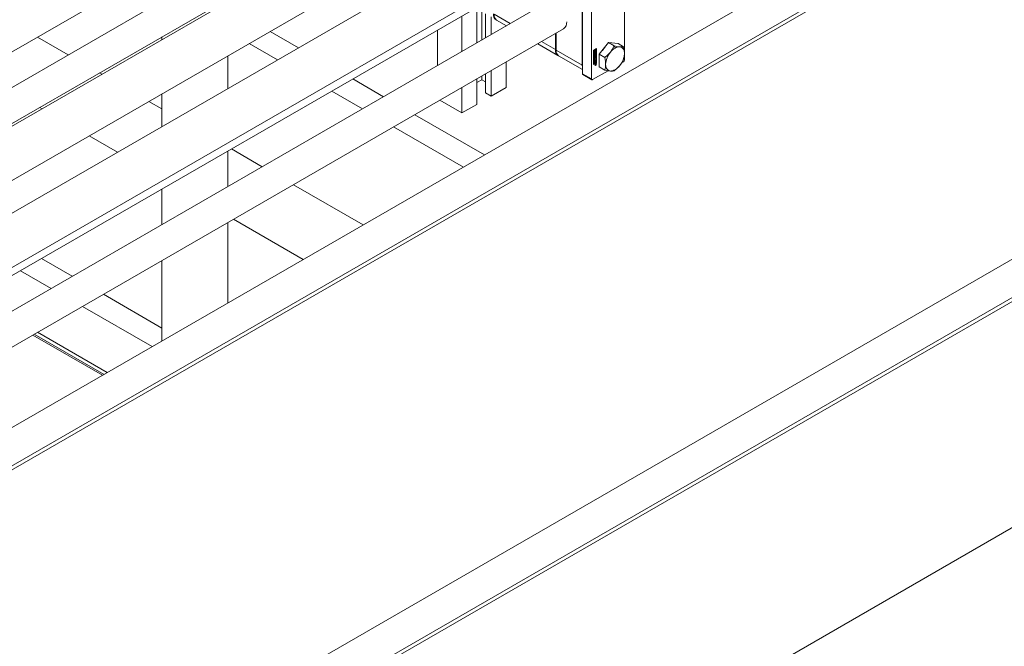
# Model space of a CAD drawing. Header units: millimetres. Extents: x 525 to 29324, y 175 to 20618.
# Tile 502 of 588: x 24910 to 25539, y 13888 to 14289. Entities that reach past the tile are written whole.
import ezdxf

# ---------------------------------------------------------------- set-up
doc = ezdxf.new("R2010")
doc.units = ezdxf.units.MM
doc.linetypes.add('SLD-Continua', pattern=[0])

msp = doc.modelspace()

# ---------------------------------------------------------------- linework, layer by layer
at = {"color": 7, "linetype": 'SLD-Continua', "lineweight": 18, "ltscale": 35}
for p, q in [((25847, 14571.62), (24666.13, 13890.09)), ((25847, 14547.14), (24708.55, 13890.09)), ((25847, 14544.69), (24710.68, 13888.87)), ((24355.76, 13950.96), (25217.9, 14448.54)), ((25247.5, 14443.01), (24385.36, 13945.43)), ((24913.62, 13747.26), (26094.48, 14428.79)), ((24913.62, 13771.74), (26052.06, 14428.79)), ((24395.36, 13928.1), (25257.5, 14425.68)), ((24913.62, 13744.81), (26094.48, 14426.34)), ((26094.48, 14426.34), (24913.62, 13744.81)), ((25209.64, 14396.29), (24440.84, 13952.57)), ((24455.84, 13926.59), (25224.64, 14370.3)), ((25257.73, 14368.53), (24488.92, 13924.82)), ((24503.92, 13898.84), (25272.72, 14342.55)), ((25269.64, 14309.42), (25269.64, 14254.06)), ((25296.51, 14308.69), (25296.51, 14263.03)), ((24502.13, 13892.52), (25217.91, 14305.63)), ((25269.47, 14303.69), (25269.47, 14259.59)), ((25275.3, 14306.16), (25275.3, 14250.79)), ((25247.5, 14300.09), (24531.73, 13886.99)), ((25192.57, 14291.01), (25192.57, 14268.39)), ((25202.12, 14295.75), (25202.12, 14273.9)), ((25205.3, 14293.92), (25205.3, 14275.74)), ((25207.77, 14292.49), (25207.77, 14277.17)), ((25211.31, 14290.45), (25211.31, 14279.21)), ((25223.39, 14286.18), (25213.11, 14292.11)), ((25214.77, 14288.45), (25221.05, 14284.83)), ((25220.85, 14284.94), (25220.85, 14284.72)), ((24541.73, 13869.67), (25257.51, 14282.78)), ((24913.62, 13600.26), (26094.48, 14281.79)), ((24941.11, 14266.17), (24921.51, 14277.48)), ((24941.11, 14266.17), (24921.51, 14277.48)), ((24941.11, 14266.17), (24921.51, 14277.48)), ((24941.11, 14266.17), (24921.51, 14277.48)), ((24941.11, 14266.17), (24921.51, 14277.48)), ((24941.11, 14266.17), (24921.51, 14277.48)), ((24941.11, 14266.17), (24921.51, 14277.48)), ((24941.11, 14266.17), (24921.51, 14277.48)), ((25000.96, 14277.62), (25000.96, 14275.84)), ((25088.26, 14270.73), (25070.19, 14281.16)), ((25088.26, 14270.73), (25070.19, 14281.16)), ((25088.26, 14270.73), (25070.19, 14281.16)), ((25088.26, 14270.73), (25070.19, 14281.16)), ((25088.26, 14270.73), (25070.19, 14281.16)), ((25088.26, 14270.73), (25070.19, 14281.16)), ((25088.26, 14270.73), (25070.19, 14281.16)), ((25088.26, 14270.73), (25070.19, 14281.16)), ((25177.01, 14282.03), (25177.01, 14259.41)), ((25252.28, 14269.51), (25252.28, 14279.76)), ((25252.71, 14280.01), (25252.71, 14269.26)), ((25074.82, 14262.97), (25056.74, 14273.4)), ((25074.82, 14262.97), (25056.74, 14273.4)), ((25074.82, 14262.97), (25056.74, 14273.4)), ((25074.82, 14262.97), (25056.74, 14273.4)), ((25074.82, 14262.97), (25056.74, 14273.4)), ((25074.82, 14262.97), (25056.74, 14273.4)), ((25074.82, 14262.97), (25056.74, 14273.4)), ((25074.82, 14262.97), (25056.74, 14273.4)), ((25241.05, 14273.28), (25253.94, 14265.84)), ((25243.4, 14274.63), (25252.28, 14269.51)), ((25286.33, 14273.99), (25280.32, 14266.52)), ((25286.33, 14273.99), (25289.9, 14271.94)), ((25292.34, 14273.45), (25286.33, 14273.99)), ((25289.9, 14271.94), (25290.43, 14270.55)), ((25292.34, 14273.45), (25295.91, 14271.4)), ((25043.12, 14244.68), (25043.12, 14265.54)), ((25269.47, 14259.59), (25252.71, 14269.26)), ((25254.37, 14265.6), (25269.64, 14256.78)), ((25276.71, 14269.08), (25278.57, 14270.15)), ((25276.71, 14260.1), (25276.71, 14269.08)), ((25276.92, 14269.16), (25276.75, 14269.06)), ((25276.75, 14269.06), (25276.75, 14267.18)), ((25276.75, 14269.06), (25276.89, 14268.98)), ((25278.25, 14267.85), (25276.75, 14266.98)), ((25276.75, 14267.18), (25276.89, 14267.1)), ((25276.75, 14266.98), (25276.75, 14260.49)), ((25276.89, 14266.9), (25276.75, 14266.98)), ((25277.07, 14269.08), (25276.89, 14268.98)), ((25276.89, 14268.98), (25276.89, 14267.1)), ((25278.4, 14267.77), (25276.89, 14266.9)), ((25276.89, 14267.1), (25277.56, 14267.49)), ((25276.89, 14266.9), (25276.89, 14260.4)), ((25276.92, 14269.16), (25277.07, 14269.08)), ((25276.96, 14266.08), (25276.96, 14266.59)), ((25276.99, 14265.4), (25277.54, 14265.72)), ((25277.4, 14265.53), (25276.99, 14265.29)), ((25277.54, 14265.44), (25276.99, 14265.12)), ((25276.99, 14265.12), (25276.99, 14265.4)), ((25276.99, 14265.01), (25277.72, 14264.98)), ((25276.99, 14264.72), (25276.99, 14265.01)), ((25276.99, 14264.78), (25277.11, 14264.71)), ((25277.11, 14264.71), (25276.99, 14264.72)), ((25277.58, 14264.67), (25276.99, 14263.96)), ((25277.01, 14266.74), (25277.01, 14266.31)), ((25277.01, 14266.74), (25277.15, 14266.66)), ((25277.01, 14266.31), (25277.15, 14266.23)), ((25277.02, 14266.78), (25277.16, 14266.7)), ((25277.02, 14266.26), (25277.16, 14266.18)), ((25277.04, 14266.82), (25277.17, 14266.74)), ((25277.04, 14266.24), (25277.18, 14266.16)), ((25277.05, 14266.85), (25277.19, 14266.77)), ((25277.19, 14265.95), (25277.05, 14266.03)), ((25277.06, 14266.86), (25277.2, 14266.78)), ((25277.06, 14266.86), (25277.2, 14266.78)), ((25277.07, 14267.41), (25277.07, 14269.08)), ((25277.24, 14267.67), (25277.07, 14267.57)), ((25277.38, 14267.59), (25277.07, 14267.41)), ((25277.11, 14264.16), (25277.11, 14264.71)), ((25277.13, 14264.79), (25277.13, 14264.43)), ((25277.42, 14264.77), (25277.13, 14264.79)), ((25277.13, 14264.79), (25277.27, 14264.71)), ((25277.15, 14266.66), (25277.15, 14266.23)), ((25277.16, 14267.97), (25277.31, 14267.89)), ((25277.2, 14266.99), (25277.2, 14266.78)), ((25277.2, 14266.78), (25277.2, 14266.78)), ((25277.41, 14269.45), (25277.24, 14269.35)), ((25277.24, 14269.35), (25277.24, 14268.87)), ((25277.24, 14269.35), (25277.38, 14269.26)), ((25277.24, 14268.87), (25277.38, 14268.79)), ((25277.24, 14267.93), (25277.24, 14267.67)), ((25277.24, 14267.67), (25277.38, 14267.59)), ((25277.25, 14266.28), (25277.26, 14266.76)), ((25277.27, 14264.71), (25277.27, 14264.34)), ((25277.56, 14264.69), (25277.27, 14264.71)), ((25277.27, 14264.34), (25277.56, 14264.69)), ((25277.29, 14266.91), (25277.28, 14266.42)), ((25277.28, 14266.42), (25277.42, 14266.34)), ((25277.29, 14266.91), (25277.43, 14266.82)), ((25277.3, 14266.93), (25277.44, 14266.85)), ((25277.32, 14266.96), (25277.45, 14266.89)), ((25277.33, 14267), (25277.46, 14266.92)), ((25277.35, 14267.02), (25277.48, 14266.94)), ((25277.35, 14267.02), (25277.48, 14266.94)), ((25277.51, 14266.95), (25277.36, 14267.03)), ((25277.41, 14268.18), (25277.37, 14268.17)), ((25277.56, 14269.37), (25277.38, 14269.26)), ((25277.38, 14269.26), (25277.38, 14268.79)), ((25277.38, 14267.87), (25277.38, 14267.59)), ((25277.4, 14265.53), (25277.54, 14265.44)), ((25277.41, 14269.45), (25277.56, 14269.37)), ((25277.41, 14268.18), (25277.56, 14268.09)), ((25277.43, 14266.82), (25277.42, 14266.34)), ((25277.42, 14264.77), (25277.56, 14264.69)), ((25277.48, 14266.12), (25277.48, 14266.33)), ((25277.49, 14266.12), (25277.48, 14266.13)), ((25277.53, 14266.45), (25277.53, 14266.88)), ((25277.54, 14266.09), (25277.72, 14266.2)), ((25277.54, 14265.72), (25277.54, 14266.09)), ((25277.54, 14265.07), (25277.54, 14265.44)), ((25277.58, 14265.25), (25277.54, 14265.23)), ((25277.72, 14265.17), (25277.54, 14265.07)), ((25277.56, 14268.76), (25277.56, 14269.37)), ((25277.56, 14267.49), (25277.56, 14268.09)), ((25277.58, 14267.11), (25277.58, 14266.6)), ((25277.58, 14267.11), (25277.72, 14267.03)), ((25277.58, 14266.6), (25277.72, 14266.52)), ((25277.58, 14266.12), (25277.58, 14265.25)), ((25277.58, 14265.25), (25277.72, 14265.17)), ((25277.58, 14264.99), (25277.58, 14264.67)), ((25277.58, 14264.67), (25277.72, 14264.59)), ((25278.25, 14269.93), (25277.59, 14269.55)), ((25277.59, 14269.55), (25277.59, 14268.94)), ((25277.59, 14269.55), (25277.73, 14269.47)), ((25277.59, 14268.94), (25277.73, 14268.86)), ((25277.59, 14268.28), (25277.59, 14267.67)), ((25277.59, 14268.28), (25277.73, 14268.2)), ((25277.59, 14267.67), (25277.73, 14267.59)), ((25277.72, 14267.03), (25277.72, 14266.52)), ((25277.72, 14266.2), (25277.72, 14265.17)), ((25277.72, 14264.98), (25277.72, 14264.59)), ((25278.4, 14269.85), (25277.73, 14269.47)), ((25277.73, 14269.47), (25277.73, 14268.86)), ((25277.73, 14268.2), (25277.73, 14267.59)), ((25277.73, 14267.59), (25277.91, 14267.69)), ((25277.91, 14269.37), (25278.22, 14269.55)), ((25277.91, 14269.09), (25277.91, 14269.37)), ((25277.98, 14269.06), (25277.91, 14269.1)), ((25277.91, 14267.69), (25277.91, 14268.17)), ((25278.08, 14269.47), (25278.08, 14268.95)), ((25278.08, 14268.51), (25278.08, 14267.95)), ((25278.08, 14267.95), (25278.22, 14267.87)), ((25278.22, 14269.55), (25278.22, 14267.87)), ((25278.22, 14267.87), (25278.4, 14267.97)), ((25278.25, 14269.93), (25278.4, 14269.85)), ((25278.25, 14267.85), (25278.4, 14267.77)), ((25278.4, 14267.97), (25278.4, 14269.85)), ((25278.4, 14261.27), (25278.4, 14267.77)), ((25278.43, 14261.25), (25278.43, 14270.07)), ((25278.57, 14270.15), (25278.57, 14261.17)), ((25280.32, 14266.52), (25283.89, 14264.46)), ((25280.32, 14266.52), (25280.32, 14258.5)), ((25220.85, 14261.62), (25220.85, 14245.37)), ((25276.71, 14260.26), (25278.43, 14261.25)), ((25278.57, 14261.17), (25276.71, 14260.1)), ((25276.75, 14260.49), (25276.89, 14260.4)), ((25276.89, 14260.4), (25278.4, 14261.27)), ((25276.97, 14262.87), (25276.97, 14263.45)), ((25277.72, 14264.59), (25276.99, 14263.71)), ((25276.99, 14264.01), (25277.11, 14264.16)), ((25276.99, 14263.71), (25276.99, 14264.01)), ((25276.99, 14262.52), (25277.72, 14262.95)), ((25276.99, 14262.25), (25276.99, 14262.52)), ((25277.1, 14262.48), (25276.99, 14262.41)), ((25277.24, 14262.39), (25276.99, 14262.25)), ((25276.99, 14261.52), (25277.72, 14261.94)), ((25276.99, 14261.24), (25276.99, 14261.52)), ((25277.1, 14261.47), (25276.99, 14261.41)), ((25277.24, 14261.39), (25276.99, 14261.24)), ((25277, 14263.54), (25277, 14263.15)), ((25277, 14263.54), (25277.15, 14263.46)), ((25277, 14263.15), (25277.15, 14263.07)), ((25277.03, 14263.1), (25277.17, 14263.02)), ((25277.58, 14263.12), (25277.05, 14262.82)), ((25277.05, 14262.82), (25277.19, 14262.74)), ((25277.58, 14263.96), (25277.08, 14263.67)), ((25277.08, 14263.67), (25277.22, 14263.58)), ((25277.1, 14262.48), (25277.24, 14262.39)), ((25277.1, 14261.47), (25277.24, 14261.39)), ((25277.13, 14264.43), (25277.27, 14264.34)), ((25277.15, 14263.46), (25277.15, 14263.07)), ((25277.19, 14263.84), (25277.72, 14264.15)), ((25277.72, 14263.04), (25277.19, 14262.74)), ((25277.72, 14263.87), (25277.22, 14263.58)), ((25277.22, 14263.03), (25277.72, 14263.32)), ((25277.24, 14261.77), (25277.24, 14262.39)), ((25277.28, 14261.96), (25277.24, 14261.94)), ((25277.42, 14261.88), (25277.24, 14261.77)), ((25277.24, 14260.77), (25277.24, 14261.39)), ((25277.28, 14260.95), (25277.24, 14260.93)), ((25277.42, 14260.87), (25277.24, 14260.77)), ((25277.4, 14262.65), (25277.28, 14262.58)), ((25277.28, 14262.58), (25277.28, 14261.96)), ((25277.28, 14262.58), (25277.42, 14262.5)), ((25277.28, 14261.96), (25277.42, 14261.88)), ((25277.4, 14261.65), (25277.28, 14261.57)), ((25277.28, 14261.57), (25277.28, 14260.95)), ((25277.28, 14261.57), (25277.42, 14261.49)), ((25277.28, 14260.95), (25277.42, 14260.87)), ((25277.4, 14262.65), (25277.54, 14262.57)), ((25277.4, 14261.65), (25277.54, 14261.56)), ((25277.54, 14262.57), (25277.42, 14262.5)), ((25277.42, 14262.5), (25277.42, 14261.88)), ((25277.54, 14261.56), (25277.42, 14261.49)), ((25277.42, 14261.49), (25277.42, 14260.87)), ((25277.54, 14261.92), (25277.54, 14262.57)), ((25277.58, 14262.1), (25277.54, 14262.08)), ((25277.72, 14262.02), (25277.54, 14261.92)), ((25277.54, 14260.91), (25277.54, 14261.56)), ((25277.58, 14261.1), (25277.54, 14261.08)), ((25277.72, 14261.02), (25277.54, 14260.91)), ((25277.58, 14264.07), (25277.58, 14263.96)), ((25277.58, 14263.96), (25277.72, 14263.87)), ((25277.58, 14263.24), (25277.58, 14263.12)), ((25277.58, 14263.12), (25277.72, 14263.04)), ((25277.58, 14262.86), (25277.58, 14262.1)), ((25277.58, 14262.1), (25277.72, 14262.02)), ((25277.58, 14261.86), (25277.58, 14261.1)), ((25277.58, 14261.1), (25277.72, 14261.02)), ((25277.59, 14259.8), (25277.66, 14259.72)), ((25277.66, 14259.72), (25277.8, 14259.64)), ((25277.72, 14264.15), (25277.72, 14263.87)), ((25277.72, 14263.32), (25277.72, 14263.04)), ((25277.72, 14262.95), (25277.72, 14262.02)), ((25277.72, 14261.94), (25277.72, 14261.02)), ((25277.8, 14260.11), (25278.3, 14260.4)), ((25278.03, 14260.13), (25277.8, 14259.99)), ((25277.8, 14259.84), (25278.03, 14260.13)), ((25277.8, 14259.99), (25277.8, 14260.11)), ((25277.99, 14259.97), (25277.8, 14259.71)), ((25277.8, 14259.71), (25277.8, 14259.84)), ((25278.06, 14259.55), (25277.92, 14259.62)), ((25277.93, 14260.19), (25278.03, 14260.13)), ((25277.93, 14260), (25277.99, 14259.97)), ((25277.95, 14260.2), (25278.05, 14260.14)), ((25278.06, 14260.5), (25277.96, 14260.56)), ((25277.99, 14260.08), (25278.08, 14260.02)), ((25277.99, 14260.08), (25278.08, 14260.03)), ((25278, 14260), (25278.14, 14259.91)), ((25278.14, 14259.91), (25278, 14259.99)), ((25278.15, 14259.92), (25278.01, 14260)), ((25278.01, 14259.92), (25278.06, 14259.89)), ((25278.03, 14260.13), (25278.05, 14260.12)), ((25278.22, 14260.24), (25278.05, 14260.14)), ((25278.05, 14260.14), (25278.05, 14260.12)), ((25278.17, 14260.61), (25278.07, 14260.64)), ((25278.12, 14260.3), (25278.22, 14260.24)), ((25278.16, 14260.32), (25278.16, 14260.29)), ((25278.16, 14260.29), (25278.3, 14260.21)), ((25278.31, 14260.53), (25278.17, 14260.61)), ((25278.18, 14260.06), (25278.25, 14260.02)), ((25278.22, 14260.2), (25278.22, 14260.24)), ((25278.22, 14260.18), (25278.22, 14260.2)), ((25278.22, 14260.17), (25278.22, 14260.18)), ((25278.22, 14260.17), (25278.29, 14260.13)), ((25278.3, 14260.4), (25278.3, 14260.21)), ((25278.57, 14261.17), (25278.43, 14261.25)), ((25280.32, 14258.5), (25283.89, 14256.44)), ((25294.61, 14261.04), (25295.74, 14261.69)), ((24962.65, 14253.74), (24961.11, 14254.63)), ((24962.65, 14253.74), (24961.11, 14254.63)), ((24962.65, 14253.74), (24961.11, 14254.63)), ((24962.65, 14253.74), (24961.11, 14254.63)), ((24962.65, 14253.74), (24961.11, 14254.63)), ((24962.65, 14253.74), (24961.11, 14254.63)), ((24962.65, 14253.74), (24961.11, 14254.63)), ((24962.65, 14253.74), (24961.11, 14254.63)), ((25205.3, 14252.65), (25205.3, 14250.27)), ((25207.77, 14254.07), (25207.77, 14241.9)), ((25211.31, 14256.11), (25211.31, 14239.86)), ((25275.3, 14250.79), (25269.64, 14254.06)), ((25269.87, 14253.55), (25275.53, 14250.29)), ((25276.08, 14250.34), (25285.97, 14256.05)), ((25290.43, 14256.67), (25289.9, 14255.9)), ((25142.44, 14239.46), (25122.85, 14250.77)), ((25142.44, 14239.46), (25122.85, 14250.77)), ((25142.44, 14239.46), (25122.85, 14250.77)), ((25142.44, 14239.46), (25122.85, 14250.77)), ((25142.44, 14239.46), (25122.85, 14250.77)), ((25142.44, 14239.46), (25122.85, 14250.77)), ((25142.44, 14239.46), (25122.85, 14250.77)), ((25142.44, 14239.46), (25122.85, 14250.77)), ((25202.12, 14250.81), (25202.12, 14234.55)), ((25205.3, 14250.27), (25202.12, 14248.43)), ((25207.77, 14248.84), (25205.3, 14250.27)), ((25000.96, 14241.2), (25000.96, 14220.34)), ((25129, 14231.7), (25109.41, 14243.01)), ((25129, 14231.7), (25109.41, 14243.01)), ((25129, 14231.7), (25109.41, 14243.01)), ((25129, 14231.7), (25109.41, 14243.01)), ((25129, 14231.7), (25109.41, 14243.01)), ((25129, 14231.7), (25109.41, 14243.01)), ((25129, 14231.7), (25109.41, 14243.01)), ((25129, 14231.7), (25109.41, 14243.01)), ((25192.57, 14245.3), (25192.57, 14229.04)), ((25211.31, 14239.86), (25207.77, 14241.9)), ((25220.85, 14245.37), (25211.31, 14239.86)), ((25000.96, 14231.63), (24992.66, 14236.42)), ((25000.96, 14231.63), (24992.66, 14236.42)), ((25000.96, 14231.63), (24992.66, 14236.42)), ((25000.96, 14231.63), (24992.66, 14236.42)), ((25000.96, 14231.63), (24992.66, 14236.42)), ((25000.96, 14231.63), (24992.66, 14236.42)), ((25000.96, 14231.63), (24992.66, 14236.42)), ((25000.96, 14231.63), (24992.66, 14236.42)), ((25192.57, 14229.04), (25178.49, 14237.17)), ((25202.12, 14234.55), (25192.57, 14229.04)), ((24924.46, 14231.69), (24922.92, 14232.58)), ((24924.46, 14231.69), (24922.92, 14232.58)), ((24924.46, 14231.69), (24922.92, 14232.58)), ((24924.46, 14231.69), (24922.92, 14232.58)), ((24924.46, 14231.69), (24922.92, 14232.58)), ((24924.46, 14231.69), (24922.92, 14232.58)), ((24924.46, 14231.69), (24922.92, 14232.58)), ((24924.46, 14231.69), (24922.92, 14232.58)), ((25206.95, 14202.23), (25162.45, 14227.91)), ((25206.95, 14202.23), (25162.45, 14227.91)), ((25206.95, 14202.23), (25162.45, 14227.91)), ((25206.95, 14202.23), (25162.45, 14227.91)), ((25206.95, 14202.23), (25162.45, 14227.91)), ((25206.95, 14202.23), (25162.45, 14227.91)), ((25206.95, 14202.23), (25162.45, 14227.91)), ((25206.95, 14202.23), (25162.45, 14227.91)), ((24972.54, 14203.94), (24954.47, 14214.37)), ((24972.54, 14203.94), (24954.47, 14214.37)), ((24972.54, 14203.94), (24954.47, 14214.37)), ((24972.54, 14203.94), (24954.47, 14214.37)), ((24972.54, 14203.94), (24954.47, 14214.37)), ((24972.54, 14203.94), (24954.47, 14214.37)), ((24972.54, 14203.94), (24954.47, 14214.37)), ((24972.54, 14203.94), (24954.47, 14214.37)), ((25193.51, 14194.47), (25149, 14220.16)), ((25193.51, 14194.47), (25149, 14220.16)), ((25193.51, 14194.47), (25149, 14220.16)), ((25193.51, 14194.47), (25149, 14220.16)), ((25193.51, 14194.47), (25149, 14220.16)), ((25193.51, 14194.47), (25149, 14220.16)), ((25193.51, 14194.47), (25149, 14220.16)), ((25193.51, 14194.47), (25149, 14220.16)), ((25043.12, 14182.14), (25043.12, 14204.75)), ((25064.92, 14194.72), (25045.32, 14206.03)), ((25064.92, 14194.72), (25045.32, 14206.03)), ((25064.92, 14194.72), (25045.32, 14206.03)), ((25064.92, 14194.72), (25045.32, 14206.03)), ((25064.92, 14194.72), (25045.32, 14206.03)), ((25064.92, 14194.72), (25045.32, 14206.03)), ((25064.92, 14194.72), (25045.32, 14206.03)), ((25064.92, 14194.72), (25045.32, 14206.03)), ((25129.43, 14157.48), (25084.92, 14183.17)), ((25129.43, 14157.48), (25084.92, 14183.17)), ((25129.43, 14157.48), (25084.92, 14183.17)), ((25129.43, 14157.48), (25084.92, 14183.17)), ((25129.43, 14157.48), (25084.92, 14183.17)), ((25129.43, 14157.48), (25084.92, 14183.17)), ((25129.43, 14157.48), (25084.92, 14183.17)), ((25129.43, 14157.48), (25084.92, 14183.17)), ((25000.96, 14180.42), (25000.96, 14157.8)), ((25043.12, 14107.67), (25043.12, 14159.05)), ((25091.24, 14135.44), (25046.73, 14161.13)), ((25091.24, 14135.44), (25046.73, 14161.13)), ((25091.24, 14135.44), (25046.73, 14161.13)), ((25091.24, 14135.44), (25046.73, 14161.13)), ((25091.24, 14135.44), (25046.73, 14161.13)), ((25091.24, 14135.44), (25046.73, 14161.13)), ((25091.24, 14135.44), (25046.73, 14161.13)), ((25091.24, 14135.44), (25046.73, 14161.13)), ((24943.64, 14124.72), (24924.04, 14136.03)), ((24943.64, 14124.72), (24924.04, 14136.03)), ((24943.64, 14124.72), (24924.04, 14136.03)), ((24943.64, 14124.72), (24924.04, 14136.03)), ((24943.64, 14124.72), (24924.04, 14136.03)), ((24943.64, 14124.72), (24924.04, 14136.03)), ((24943.64, 14124.72), (24924.04, 14136.03)), ((24943.64, 14124.72), (24924.04, 14136.03)), ((25000.96, 14134.71), (25000.96, 14083.34)), ((24930.19, 14116.96), (24910.6, 14128.27)), ((24930.19, 14116.96), (24910.6, 14128.27)), ((24930.19, 14116.96), (24910.6, 14128.27)), ((24930.19, 14116.96), (24910.6, 14128.27)), ((24930.19, 14116.96), (24910.6, 14128.27)), ((24930.19, 14116.96), (24910.6, 14128.27)), ((24930.19, 14116.96), (24910.6, 14128.27)), ((24930.19, 14116.96), (24910.6, 14128.27)), ((25000.96, 14091.64), (24963.64, 14113.18)), ((25000.96, 14091.64), (24963.64, 14113.18)), ((25000.96, 14091.64), (24963.64, 14113.18)), ((25000.96, 14091.64), (24963.64, 14113.18)), ((25000.96, 14091.64), (24963.64, 14113.18)), ((25000.96, 14091.64), (24963.64, 14113.18)), ((25000.96, 14091.64), (24963.64, 14113.18)), ((25000.96, 14091.64), (24963.64, 14113.18)), ((24994.71, 14079.73), (24950.2, 14105.42)), ((24994.71, 14079.73), (24950.2, 14105.42)), ((24994.71, 14079.73), (24950.2, 14105.42)), ((24994.71, 14079.73), (24950.2, 14105.42)), ((24994.71, 14079.73), (24950.2, 14105.42)), ((24994.71, 14079.73), (24950.2, 14105.42)), ((24994.71, 14079.73), (24950.2, 14105.42)), ((24994.71, 14079.73), (24950.2, 14105.42)), ((24966.07, 14063.2), (24921.56, 14088.89)), ((24966.07, 14063.2), (24921.56, 14088.89)), ((24966.07, 14063.2), (24921.56, 14088.89)), ((24966.07, 14063.2), (24921.56, 14088.89)), ((24966.07, 14063.2), (24921.56, 14088.89)), ((24966.07, 14063.2), (24921.56, 14088.89)), ((24966.07, 14063.2), (24921.56, 14088.89)), ((24966.07, 14063.2), (24921.56, 14088.89)), ((24918.56, 14087.16), (24963.07, 14061.47)), ((24918.56, 14087.16), (24963.07, 14061.47)), ((24918.56, 14087.16), (24963.07, 14061.47)), ((24918.56, 14087.16), (24963.07, 14061.47)), ((24918.56, 14087.16), (24963.07, 14061.47)), ((24918.56, 14087.16), (24963.07, 14061.47)), ((24918.56, 14087.16), (24963.07, 14061.47)), ((24918.56, 14087.16), (24963.07, 14061.47)), ((24963.98, 14062), (24919.47, 14087.68)), ((24963.98, 14062), (24919.47, 14087.68)), ((24963.98, 14062), (24919.47, 14087.68)), ((24963.98, 14062), (24919.47, 14087.68)), ((24963.98, 14062), (24919.47, 14087.68)), ((24963.98, 14062), (24919.47, 14087.68)), ((24963.98, 14062), (24919.47, 14087.68)), ((24963.98, 14062), (24919.47, 14087.68))]:
    msp.add_line(p, q, dxfattribs=at)
at = {"color": 7, "linetype": 'SLD-Continua', "lineweight": 18, "ltscale": 35, "flags": 128}
for points in [[(25289.9, 14271.94), (25288.6, 14269.53), (25287.43, 14267.89)], [(25293.44, 14271.36), (25291.65, 14271.6), (25289.9, 14271.94)], [(25295.91, 14271.4), (25294.61, 14271.3), (25293.44, 14271.36)], [(25296.44, 14267.08), (25296.28, 14269.34), (25295.91, 14271.4)], [(25276.98, 14266), (25277.01, 14266.01), (25277.05, 14266.03)], [(25277.02, 14266.79), (25277.02, 14266.79), (25277.02, 14266.78)], [(25277.38, 14268.79), (25277.29, 14268.65), (25277.22, 14268.5), (25277.18, 14268.34), (25277.17, 14268.2), (25277.18, 14268.08), (25277.22, 14267.97), (25277.29, 14267.9), (25277.38, 14267.87)], [(25277.56, 14268.09), (25277.47, 14268.09), (25277.4, 14268.13), (25277.36, 14268.2), (25277.34, 14268.3), (25277.36, 14268.42), (25277.4, 14268.54), (25277.47, 14268.66), (25277.56, 14268.76)], [(25277.58, 14267.11), (25277.58, 14267.16), (25277.57, 14267.19)], [(25277.73, 14268.86), (25277.82, 14268.86), (25277.88, 14268.82), (25277.93, 14268.75), (25277.94, 14268.65), (25277.93, 14268.53), (25277.88, 14268.41), (25277.82, 14268.29), (25277.73, 14268.2)], [(25277.91, 14268.17), (25278, 14268.31), (25278.06, 14268.46), (25278.11, 14268.61), (25278.12, 14268.75), (25278.11, 14268.88), (25278.06, 14268.98), (25278, 14269.05), (25277.91, 14269.09)], [(25287.43, 14267.89), (25285.64, 14265.96), (25283.89, 14264.46)], [(25295.91, 14263.38), (25296.34, 14265.44), (25296.44, 14267.08)], [(25269.64, 14258.07), (25269.58, 14258.38), (25269.47, 14259.59)], [(25276.98, 14262.79), (25277.01, 14262.8), (25277.05, 14262.82)], [(25278.06, 14259.55), (25277.88, 14259.48), (25277.72, 14259.51), (25277.62, 14259.63), (25277.59, 14259.82), (25277.62, 14260.04), (25277.72, 14260.28), (25277.88, 14260.48), (25278.06, 14260.63)], [(25277.9, 14259.62), (25277.73, 14259.56), (25277.66, 14259.57)], [(25278.06, 14260.5), (25277.92, 14260.39), (25277.8, 14260.23), (25277.72, 14260.05), (25277.69, 14259.88), (25277.72, 14259.73), (25277.8, 14259.64), (25277.92, 14259.62), (25278.06, 14259.67)], [(25278.06, 14260.63), (25278.23, 14260.69), (25278.39, 14260.66), (25278.49, 14260.54), (25278.52, 14260.36), (25278.49, 14260.13), (25278.39, 14259.89), (25278.23, 14259.69), (25278.06, 14259.55)], [(25278.06, 14259.67), (25278.19, 14259.78), (25278.31, 14259.94), (25278.39, 14260.12), (25278.42, 14260.3), (25278.39, 14260.44), (25278.31, 14260.53), (25278.19, 14260.55), (25278.06, 14260.5)], [(25278.16, 14260.27), (25278.16, 14260.28), (25278.16, 14260.29)], [(25278.31, 14260.69), (25278.35, 14260.62), (25278.38, 14260.46)], [(25283.89, 14264.46), (25284.32, 14261.9), (25284.42, 14260.14)], [(25284.42, 14260.14), (25284.26, 14258.07), (25283.89, 14256.44)], [(25289.9, 14255.9), (25292.06, 14257.81), (25293.44, 14259.33)], [(25293.44, 14259.33), (25294.9, 14261.45), (25295.91, 14263.38)], [(25283.89, 14256.44), (25286.05, 14256.04), (25287.43, 14255.86)], [(25287.43, 14255.86), (25288.89, 14255.81), (25289.9, 14255.9)]]:
    msp.add_lwpolyline(points, dxfattribs=at)
at = {"color": 7, "linetype": 'SLD-Continua', "lineweight": 18, "ltscale": 1225}
for centre, radius, start, end in [((25216.52, 14291.91), 3.86, 173.30243, 239.5199), ((25216.92, 14291.63), 3.84, 172.74484, 235.94772), ((25254.45, 14286.91), 5.13, 306.33253, 4.97502), ((25292.92, 14262.26), 12.56, 134.53895, 147.26419), ((25293.22, 14266.15), 5.21, 87.62899, 122.3432), ((25292.75, 14267.68), 3.74, 350.74989, 79.4367), ((25256.12, 14269.06), 3.86, 173.30243, 239.5199), ((25256.52, 14268.78), 3.84, 172.74484, 235.94772), ((25277.46, 14266.56), 0.5, 122.60229, 177.39771), ((25277.1, 14266.06), 0.142, 170.77973, 309.18503), ((25277.23, 14266.74), 0.214, 168.96097, 179.69954), ((25277.14, 14266.31), 0.126, 178.97799, 200.66997), ((25277.06, 14266.27), 0.0356, 198.37731, 238.91053), ((25276.82, 14266.42), 0.452, 301.69365, 325.46953), ((25278.15, 14268.19), 1.14, 143.14017, 162.36592), ((25277.29, 14268.19), 0.252, 205.04676, 239.16722), ((25277.37, 14266.66), 0.214, 168.96097, 179.69954), ((25277.28, 14266.23), 0.126, 178.97799, 200.66997), ((25277.35, 14266.66), 0.198, 156.24161, 168.91819), ((25277.2, 14266.19), 0.0348, 198.09001, 248.33882), ((25277.28, 14266.7), 0.117, 141.52176, 156.30894), ((25277.19, 14266.18), 0.0245, 256.53525, 303.92133), ((25277.34, 14266.73), 0.296, 117.73754, 120.00397), ((25277.23, 14266.73), 0.0581, 122.55477, 140.44476), ((25276.92, 14266.37), 0.501, 302.66568, 356.53803), ((25277.17, 14266.22), 0.0653, 302.0942, 332.75394), ((25277.06, 14266.28), 0.187, 330.70752, 343.30642), ((25277.01, 14266.3), 0.244, 343.33102, 356.10794), ((25276.85, 14266.44), 0.436, 337.93155, 357.70495), ((25277.76, 14266.74), 0.499, 122.59046, 177.54832), ((25277.52, 14266.9), 0.223, 176.71455, 178.80637), ((25277.36, 14267.01), 0.0165, 60.83817, 90.83161), ((25277.67, 14266.82), 0.238, 172.08956, 178.70773), ((25277.66, 14266.82), 0.227, 161.86785, 171.32439), ((25277.59, 14266.84), 0.156, 147.81767, 161.85067), ((25277.52, 14266.89), 0.0635, 121.82441, 149.79232), ((25277.5, 14266.93), 0.0206, 52.37304, 127.20873), ((25277.5, 14266.91), 0.041, 118.32549, 119.99817), ((25277.45, 14266.38), 0.06, 301.34464, 324.69199), ((25277.34, 14266.38), 0.295, 297.42614, 300.00774), ((25277.58, 14267.05), 0.142, 350.77973, 129.18503), ((25277.22, 14266.54), 0.5, 302.60229, 357.39771), ((25277.4, 14266.42), 0.125, 323.39334, 341.55229), ((25277.47, 14266.91), 0.0505, 12.2474, 47.62346), ((25277.39, 14266.88), 0.135, 359.45113, 14.97492), ((25277.12, 14266.62), 0.465, 330.37258, 358.10154), ((25277.34, 14266.44), 0.187, 339.72377, 351.08691), ((25277.32, 14266.45), 0.21, 350.35931, 359.76962), ((25277.26, 14268.7), 0.539, 307.79758, 17.53282), ((25297.45, 14259.54), 13.05, 140.2278, 177.3624), ((25296.15, 14261.08), 11.06, 121.10019, 142.02028), ((25283.41, 14267.68), 13.05, 320.2278, 357.3624), ((25277.1, 14262.85), 0.14, 170.77973, 309.18503), ((25277.46, 14263.43), 0.492, 122.60229, 177.39771), ((25277.16, 14263.53), 0.158, 122.60229, 177.39771), ((25277.05, 14263.15), 0.0492, 172.74483, 235.94773), ((25277.19, 14263.06), 0.0448, 170.77973, 309.18503), ((25277.3, 14263.45), 0.158, 122.60229, 177.39771), ((25277.91, 14260.14), 0.171, 289.10988, 300.3657), ((25278.07, 14259.97), 0.0808, 184.82382, 263.49233), ((25277.92, 14260.16), 0.182, 296.12163, 300.02881), ((25277.89, 14260.17), 0.206, 299.99225, 300.64244), ((25277.89, 14260.21), 0.242, 300.5724, 314.60096), ((25278.2, 14260.11), 0.142, 175.53909, 214.45916), ((25278.07, 14260.03), 0.134, 268.3162, 302.25389), ((25278.11, 14260.06), 0.0471, 234.36261, 304.78363), ((25278.07, 14260.16), 0.145, 296.2822, 300.02576), ((25278.05, 14260.19), 0.18, 300.26066, 310.43209), ((25278.06, 14260.08), 0.182, 296.12163, 300.02881), ((25278.03, 14260.09), 0.206, 299.99226, 300.64244), ((25278, 14260.17), 0.291, 301.82704, 329.82056), ((25278.08, 14260.15), 0.134, 310.71275, 341.31151), ((25277.96, 14260.19), 0.258, 342.02118, 355.67477), ((25277.95, 14260.2), 0.347, 328.08171, 346.72122), ((25277.89, 14260.22), 0.408, 347.12437, 359.08604), ((25288.11, 14259.54), 3.74, 170.74989, 259.4367), ((25284.72, 14266.14), 11.06, 301.10019, 322.02028), ((25294.83, 14263.11), 1.69, 302.60229, 357.39771), ((25270.17, 14253.99), 0.528, 172.74484, 235.94772), ((25287.64, 14261.07), 5.21, 267.62899, 302.3432), ((25275.77, 14250.71), 0.48, 170.77973, 309.18503)]:
    msp.add_arc(centre, radius, start, end, dxfattribs=at)

doc.saveas('drawing.dxf')
